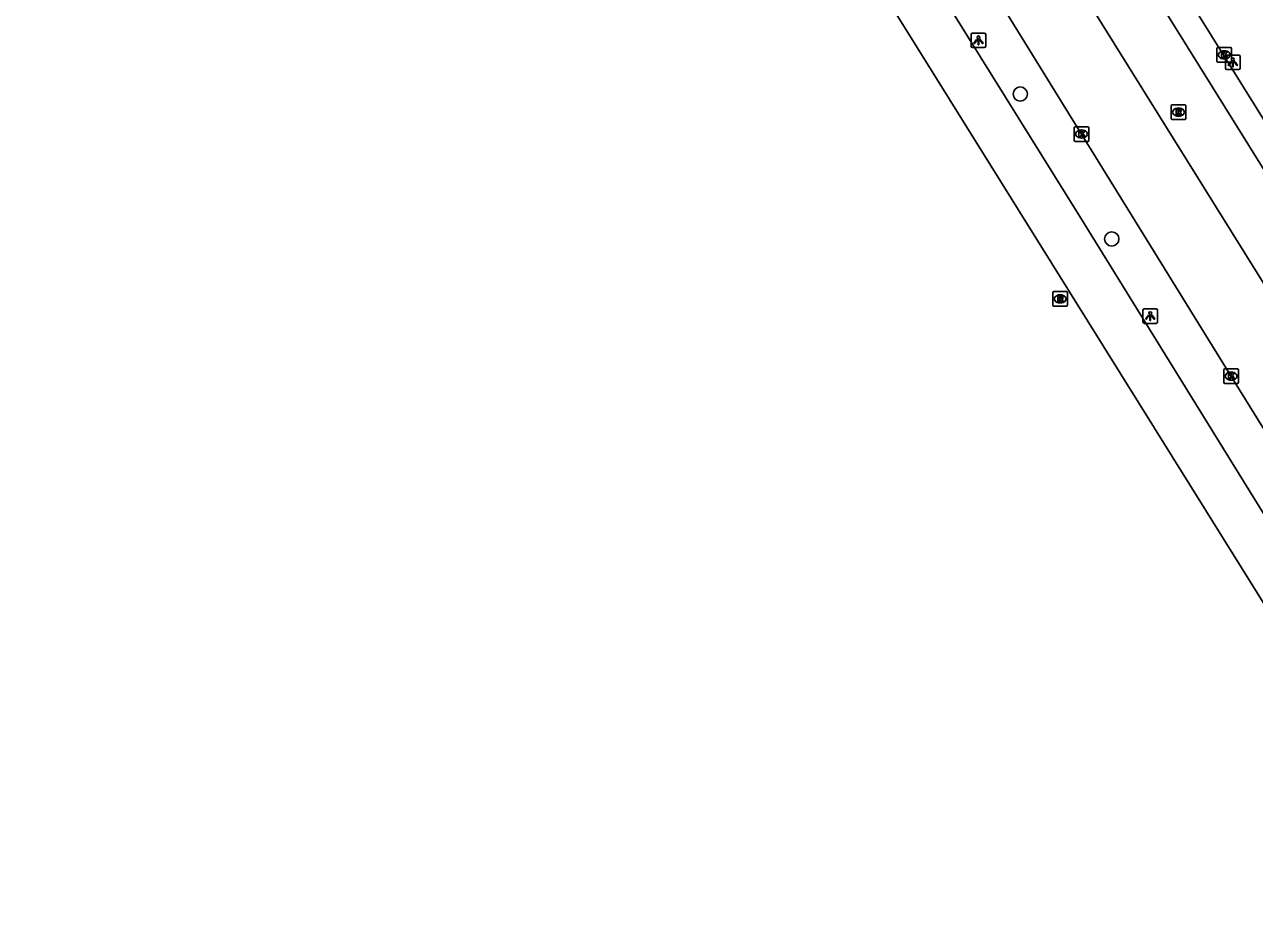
# Model space of a CAD drawing. Extents: x 160379 to 161131, y 383940 to 384849.
# Drawn here: x 160635.1 to 160719.3, y 384167.1 to 384228.8 of the extents above; entities that cross this region are included whole.
import ezdxf

# ---------------------------------------------------------------- set-up
doc = ezdxf.new("R2010")
doc.units = 0
for name, color, linetype in [('IMGEO_Boom', 7, 'Continuous'), ('IMGEO_Kolk', 7, 'Continuous'), ('IMGEO_Lichtpunt', 7, 'Continuous'), ('IMGEO_Parkeervlak_open', 7, 'Continuous'), ('IMGEO_Rijbaan_lokaal_gesloten', 7, 'Continuous'), ('IMGEO_Rijbaan_lokaal_open', 7, 'Continuous'), ('IMGEO_Rioolput', 7, 'Continuous'), ('IMGEO_Voetpad_open', 7, 'Continuous')]:
    doc.layers.add(name, color=color, linetype=linetype)

msp = doc.modelspace()

# ---------------------------------------------------------------- linework, layer by layer
at = {"layer": 'IMGEO_Boom'}
for centre in [(160703.29, 384224.079), (160709.559, 384214.153)]:
    msp.add_circle(centre, 0.489, dxfattribs=at)
at = {"layer": 'IMGEO_Kolk'}
for p, q in [((160716.767, 384226.342), (160716.767, 384227.194)), ((160716.842, 384227.268), (160717.694, 384227.268)), ((160717.255, 384227.048), (160717.28, 384227.048)), ((160717.768, 384227.194), (160717.768, 384226.342)), ((160717.694, 384226.268), (160716.842, 384226.268)), ((160717.278, 384226.488), (160717.253, 384226.488)), ((160706.989, 384220.914), (160706.989, 384221.766)), ((160707.064, 384221.84), (160707.916, 384221.84)), ((160707.99, 384221.766), (160707.99, 384220.914)), ((160707.5, 384221.06), (160707.475, 384221.06)), ((160707.477, 384221.62), (160707.502, 384221.62)), ((160707.916, 384220.84), (160707.064, 384220.84)), ((160717.238, 384204.325), (160717.238, 384205.177)), ((160717.313, 384205.251), (160718.165, 384205.251)), ((160717.726, 384205.031), (160717.751, 384205.031)), ((160718.239, 384205.177), (160718.239, 384204.325)), ((160718.165, 384204.251), (160717.313, 384204.251)), ((160717.749, 384204.471), (160717.724, 384204.471))]:
    msp.add_line(p, q, dxfattribs=at)
for points in [[(160716.767, 384226.342), (160716.767, 384227.194)], [(160716.842, 384227.268), (160717.694, 384227.268)], [(160717.088, 384226.968), (160717.211, 384226.968), (160717.211, 384226.817), (160717.341, 384226.968), (160717.505, 384226.968), (160717.359, 384226.817), (160717.512, 384226.568), (160717.36, 384226.568), (160717.275, 384226.732), (160717.211, 384226.665), (160717.211, 384226.568), (160717.088, 384226.568), (160717.088, 384226.968)], [(160717.768, 384227.194), (160717.768, 384226.342)], [(160717.694, 384226.268), (160716.842, 384226.268)], [(160706.989, 384220.914), (160706.989, 384221.766)], [(160707.064, 384221.84), (160707.916, 384221.84)], [(160707.99, 384221.766), (160707.99, 384220.914)], [(160707.31, 384221.54), (160707.433, 384221.54), (160707.433, 384221.389), (160707.563, 384221.54), (160707.727, 384221.54), (160707.581, 384221.389), (160707.734, 384221.14), (160707.582, 384221.14), (160707.497, 384221.304), (160707.433, 384221.237), (160707.433, 384221.14), (160707.31, 384221.14), (160707.31, 384221.54)], [(160707.916, 384220.84), (160707.064, 384220.84)], [(160717.238, 384204.325), (160717.238, 384205.177)], [(160717.313, 384205.251), (160718.165, 384205.251)], [(160717.559, 384204.951), (160717.682, 384204.951), (160717.682, 384204.8), (160717.812, 384204.951), (160717.976, 384204.951), (160717.83, 384204.8), (160717.983, 384204.551), (160717.831, 384204.551), (160717.746, 384204.715), (160717.682, 384204.648), (160717.682, 384204.551), (160717.559, 384204.551), (160717.559, 384204.951)], [(160718.239, 384205.177), (160718.239, 384204.325)], [(160718.165, 384204.251), (160717.313, 384204.251)]]:
    msp.add_lwpolyline(points, dxfattribs=at)
for centre, start, end in [((160716.844, 384227.192), 91.55205, 178.44795), ((160716.844, 384227.192), 91.55205, 178.44795), ((160717.692, 384227.192), 1.55205, 88.44795), ((160717.692, 384227.192), 1.55205, 88.44795), ((160716.844, 384226.344), 181.55205, 268.44795), ((160716.844, 384226.344), 181.55205, 268.44795), ((160717.692, 384226.344), 271.55205, 358.44795), ((160717.692, 384226.344), 271.55205, 358.44795), ((160707.066, 384221.764), 91.55205, 178.44795), ((160707.066, 384221.764), 91.55205, 178.44795), ((160707.914, 384221.764), 1.55205, 88.44795), ((160707.914, 384221.764), 1.55205, 88.44795), ((160707.066, 384220.916), 181.55205, 268.44795), ((160707.066, 384220.916), 181.55205, 268.44795), ((160707.914, 384220.916), 271.55205, 358.44795), ((160707.914, 384220.916), 271.55205, 358.44795), ((160717.315, 384205.175), 91.55205, 178.44795), ((160717.315, 384205.175), 91.55205, 178.44795), ((160718.163, 384205.175), 1.55205, 88.44795), ((160718.163, 384205.175), 1.55205, 88.44795), ((160717.315, 384204.327), 181.55205, 268.44795), ((160717.315, 384204.327), 181.55205, 268.44795), ((160718.163, 384204.327), 271.55205, 358.44795), ((160718.163, 384204.327), 271.55205, 358.44795)]:
    msp.add_arc(centre, 0.0765, start, end, dxfattribs=at)
for centre, major_axis, ratio, start_param, end_param in [((160717.254, 384226.768), (-0.387, 0.002), 0.722429, 4.712389, 7.853982), ((160717.279, 384226.768), (-0.39, 0.002), 0.717154, 1.570796, 4.712389), ((160707.476, 384221.34), (-0.387, 0.002), 0.722429, 4.712389, 7.853982), ((160707.501, 384221.34), (-0.39, 0.002), 0.717154, 1.570796, 4.712389), ((160717.725, 384204.751), (-0.387, 0.002), 0.722429, 4.712389, 7.853982), ((160717.75, 384204.751), (-0.39, 0.002), 0.717154, 1.570796, 4.712389)]:
    msp.add_ellipse(centre, major_axis=major_axis, ratio=ratio, start_param=start_param, end_param=end_param, dxfattribs=at)
at = {"layer": 'IMGEO_Lichtpunt'}
for p, q in [((160699.924, 384228.165), (160699.924, 384227.358)), ((160699.924, 384228.165), (160699.924, 384227.358)), ((160700.826, 384228.26), (160700.018, 384228.26)), ((160700.826, 384228.26), (160700.018, 384228.26)), ((160700.92, 384227.358), (160700.92, 384228.165)), ((160700.92, 384227.358), (160700.92, 384228.165)), ((160700.018, 384227.264), (160700.826, 384227.264)), ((160700.018, 384227.264), (160700.826, 384227.264)), ((160717.36, 384226.656), (160717.36, 384225.849)), ((160717.36, 384226.656), (160717.36, 384225.849)), ((160718.262, 384226.751), (160717.454, 384226.751)), ((160718.262, 384226.751), (160717.454, 384226.751)), ((160718.356, 384225.849), (160718.356, 384226.656)), ((160718.356, 384225.849), (160718.356, 384226.656)), ((160717.454, 384225.755), (160718.262, 384225.755)), ((160717.454, 384225.755), (160718.262, 384225.755)), ((160711.696, 384209.268), (160711.696, 384208.461)), ((160711.696, 384209.268), (160711.696, 384208.461)), ((160712.598, 384209.363), (160711.79, 384209.363)), ((160712.598, 384209.363), (160711.79, 384209.363)), ((160712.692, 384208.461), (160712.692, 384209.268)), ((160712.692, 384208.461), (160712.692, 384209.268)), ((160711.79, 384208.367), (160712.598, 384208.367)), ((160711.79, 384208.367), (160712.598, 384208.367))]:
    msp.add_line(p, q, dxfattribs=at)
for points in [[(160700.298, 384227.829), (160700.337, 384227.801), (160700.149, 384227.539), (160700.111, 384227.566), (160700.298, 384227.829)], [(160700.4, 384227.781), (160700.447, 384227.781), (160700.447, 384227.459), (160700.4, 384227.459), (160700.4, 384227.781)], [(160700.51, 384227.801), (160700.548, 384227.828), (160700.735, 384227.566), (160700.696, 384227.538), (160700.51, 384227.801)], [(160717.734, 384226.32), (160717.773, 384226.292), (160717.585, 384226.03), (160717.547, 384226.057), (160717.734, 384226.32)], [(160717.836, 384226.272), (160717.883, 384226.272), (160717.883, 384225.95), (160717.836, 384225.95), (160717.836, 384226.272)], [(160717.946, 384226.292), (160717.984, 384226.319), (160718.171, 384226.057), (160718.132, 384226.029), (160717.946, 384226.292)], [(160712.07, 384208.932), (160712.109, 384208.904), (160711.921, 384208.642), (160711.883, 384208.669), (160712.07, 384208.932)], [(160712.172, 384208.884), (160712.219, 384208.884), (160712.219, 384208.562), (160712.172, 384208.562), (160712.172, 384208.884)], [(160712.282, 384208.904), (160712.32, 384208.931), (160712.507, 384208.669), (160712.468, 384208.641), (160712.282, 384208.904)]]:
    msp.add_lwpolyline(points, dxfattribs=at)
for centre in [(160700.423, 384227.963), (160717.859, 384226.454), (160712.195, 384209.066)]:
    msp.add_circle(centre, 0.0994, dxfattribs=at)
for centre, start, end in [((160700.018, 384228.165), 90, 180), ((160700.018, 384228.165), 90, 180), ((160700.826, 384228.165), 0, 90), ((160700.826, 384228.165), 0, 90), ((160700.018, 384227.358), 180, 270), ((160700.018, 384227.358), 180, 270), ((160700.826, 384227.358), 270, 0), ((160700.826, 384227.358), 270, 360), ((160717.454, 384226.656), 90, 180), ((160717.454, 384226.656), 90, 180), ((160718.262, 384226.656), 0, 90), ((160718.262, 384226.656), 0, 90), ((160717.454, 384225.849), 180, 270), ((160717.454, 384225.849), 180, 270), ((160718.262, 384225.849), 270, 0), ((160718.262, 384225.849), 270, 360), ((160711.79, 384209.268), 90, 180), ((160711.79, 384209.268), 90, 180), ((160712.598, 384209.268), 0, 90), ((160712.598, 384209.268), 0, 90), ((160711.79, 384208.461), 180, 270), ((160711.79, 384208.461), 180, 270), ((160712.598, 384208.461), 270, 0), ((160712.598, 384208.461), 270, 360)]:
    msp.add_arc(centre, 0.0946, start, end, dxfattribs=at)
at = {"layer": 'IMGEO_Parkeervlak_open'}
msp.add_lwpolyline([(160684.931, 384257.851), (160689.782, 384250), (160717.726, 384204.774), (160723.217, 384195.887)], dxfattribs=at)
at = {"layer": 'IMGEO_Rijbaan_lokaal_gesloten'}
for points in [[(160739.95, 384167.105), (160733.069, 384173.147), (160725.107, 384181.899), (160720.734, 384187.958), (160671.485, 384266.967), (160635.054, 384325.513)], [(160730.335, 384178.88), (160725.992, 384185.588), (160707.361, 384215.678), (160686.009, 384250), (160668.175, 384278.809), (160638.839, 384326.083)]]:
    msp.add_lwpolyline(points, dxfattribs=at)
at = {"layer": 'IMGEO_Rijbaan_lokaal_open'}
for points in [[(160731.01, 384193.377), (160728.731, 384197.046), (160695.745, 384250), (160690.325, 384258.727)], [(160735.979, 384193.222), (160701.186, 384249.112), (160697.622, 384254.842)]]:
    msp.add_lwpolyline(points, dxfattribs=at)
at = {"layer": 'IMGEO_Rioolput'}
for p, q in [((160713.632, 384222.418), (160713.632, 384223.27)), ((160713.707, 384223.344), (160714.559, 384223.344)), ((160714.12, 384223.124), (160714.145, 384223.124)), ((160714.633, 384223.27), (160714.633, 384222.418)), ((160714.559, 384222.344), (160713.707, 384222.344)), ((160714.143, 384222.564), (160714.118, 384222.564)), ((160705.523, 384209.615), (160705.523, 384210.467)), ((160705.598, 384210.541), (160706.45, 384210.541)), ((160706.011, 384210.321), (160706.036, 384210.321)), ((160706.524, 384210.467), (160706.524, 384209.615)), ((160706.45, 384209.541), (160705.598, 384209.541)), ((160706.034, 384209.761), (160706.009, 384209.761))]:
    msp.add_line(p, q, dxfattribs=at)
for points in [[(160713.632, 384222.418), (160713.632, 384223.27)], [(160713.707, 384223.344), (160714.559, 384223.344)], [(160714.221, 384223.042), (160713.969, 384223.044), (160713.969, 384222.644)], [(160713.969, 384222.644), (160714.093, 384222.644), (160714.093, 384222.806), (160714.104, 384222.806)], [(160714.147, 384222.963), (160714.093, 384222.963), (160714.093, 384222.882)], [(160714.093, 384222.882), (160714.145, 384222.882)], [(160714.151, 384222.777), (160714.222, 384222.644), (160714.362, 384222.644), (160714.297, 384222.77)], [(160714.633, 384223.27), (160714.633, 384222.418)], [(160714.559, 384222.344), (160713.707, 384222.344)], [(160705.523, 384209.615), (160705.523, 384210.467)], [(160705.598, 384210.541), (160706.45, 384210.541)], [(160706.112, 384210.239), (160705.86, 384210.241), (160705.86, 384209.841)], [(160705.86, 384209.841), (160705.984, 384209.841), (160705.984, 384210.003), (160705.995, 384210.003)], [(160706.038, 384210.16), (160705.984, 384210.16), (160705.984, 384210.079)], [(160705.984, 384210.079), (160706.036, 384210.079)], [(160706.042, 384209.974), (160706.113, 384209.841), (160706.253, 384209.841), (160706.188, 384209.967)], [(160706.524, 384210.467), (160706.524, 384209.615)], [(160706.45, 384209.541), (160705.598, 384209.541)]]:
    msp.add_lwpolyline(points, dxfattribs=at)
for centre, radius, start, end in [((160713.709, 384223.268), 0.0765, 91.55205, 178.44795), ((160713.709, 384223.268), 0.0765, 91.55205, 178.44795), ((160714.103, 384222.753), 0.0533, 26.02933, 88.69889), ((160714.129, 384223.071), 0.19, 274.7715, 282.96867), ((160714.153, 384222.867), 0.0964, 77.00612, 93.18647), ((160714.167, 384222.924), 0.0378, 276.66336, 79.67722), ((160714.22, 384222.932), 0.109, 350.36119, 89.41601), ((160714.218, 384222.932), 0.112, 277.58423, 350.98172), ((160714.202, 384222.717), 0.108, 29.51342, 73.79051), ((160714.557, 384223.268), 0.0765, 1.55205, 88.44795), ((160714.557, 384223.268), 0.0765, 1.55205, 88.44795), ((160713.709, 384222.42), 0.0765, 181.55205, 268.44795), ((160713.709, 384222.42), 0.0765, 181.55205, 268.44795), ((160714.557, 384222.42), 0.0765, 271.55205, 358.44795), ((160714.557, 384222.42), 0.0765, 271.55205, 358.44795), ((160705.6, 384210.465), 0.0765, 91.55205, 178.44795), ((160705.6, 384210.465), 0.0765, 91.55205, 178.44795), ((160705.994, 384209.95), 0.0533, 26.02933, 88.69889), ((160706.02, 384210.268), 0.19, 274.7715, 282.96867), ((160706.044, 384210.064), 0.0964, 77.00612, 93.18647), ((160706.058, 384210.121), 0.0378, 276.66336, 79.67722), ((160706.111, 384210.129), 0.109, 350.36119, 89.41601), ((160706.109, 384210.129), 0.112, 277.58423, 350.98172), ((160706.093, 384209.914), 0.108, 29.51342, 73.79051), ((160706.448, 384210.465), 0.0765, 1.55205, 88.44795), ((160706.448, 384210.465), 0.0765, 1.55205, 88.44795), ((160705.6, 384209.617), 0.0765, 181.55205, 268.44795), ((160705.6, 384209.617), 0.0765, 181.55205, 268.44795), ((160706.448, 384209.617), 0.0765, 271.55205, 358.44795), ((160706.448, 384209.617), 0.0765, 271.55205, 358.44795)]:
    msp.add_arc(centre, radius, start, end, dxfattribs=at)
for centre, major_axis, ratio, start_param, end_param in [((160714.119, 384222.844), (-0.387, 0.002), 0.722429, 4.712389, 7.853982), ((160714.144, 384222.844), (-0.39, 0.002), 0.717154, 1.570796, 4.712389), ((160706.01, 384210.041), (-0.387, 0.002), 0.722429, 4.712389, 7.853982), ((160706.035, 384210.041), (-0.39, 0.002), 0.717154, 1.570796, 4.712389)]:
    msp.add_ellipse(centre, major_axis=major_axis, ratio=ratio, start_param=start_param, end_param=end_param, dxfattribs=at)
at = {"layer": 'IMGEO_Voetpad_open'}
msp.add_lwpolyline([(160699.703, 384254.897), (160736.161, 384196.361)], dxfattribs=at)

doc.saveas('drawing.dxf')
